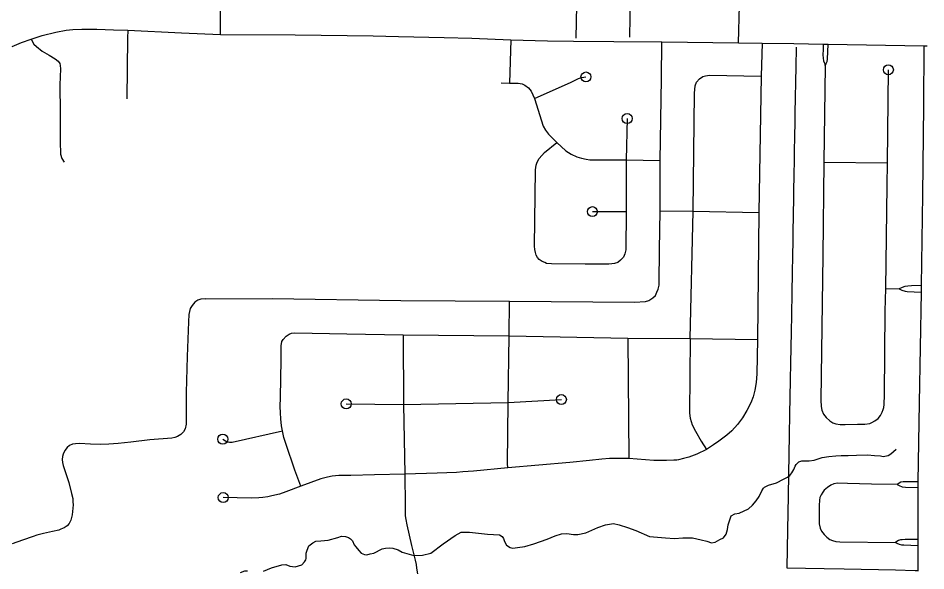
# Model space of a CAD drawing. Extents: x 670147 to 673275, y 705573 to 707613.
# Drawn here: x 671314.4 to 671405.1, y 706470.8 to 706526 of the extents above; entities that cross this region are included whole.
import ezdxf

# ---------------------------------------------------------------- set-up
doc = ezdxf.new("R2010")
doc.units = 0
for name, color, linetype in [('33', 7, 'Continuous'), ('34', 7, 'Continuous'), ('35', 7, 'Continuous'), ('6', 7, 'Continuous')]:
    doc.layers.add(name, color=color, linetype=linetype)

msp = doc.modelspace()

# ---------------------------------------------------------------- linework, layer by layer
at = {"layer": '33'}
for points in [[(671386.382, 706523.557), (671386.464, 706527.298), (671386.625, 706533.324), (671386.663, 706535.569), (671386.63, 706536.41), (671386.508, 706536.962), (671386.265, 706537.449), (671385.988, 706537.747), (671385.634, 706538.193)], [(671334.631, 706524.394), (671334.651, 706528.136), (671334.715, 706532.056), (671334.759, 706532.564), (671334.914, 706533.036)], [(671313.827, 706523.2), (671314.753, 706523.587), (671315.726, 706523.941), (671316.831, 706524.294), (671318.184, 706524.626), (671319.234, 706524.836), (671319.876, 706524.901), (671320.793, 706524.936), (671322.285, 706524.925), (671323.954, 706524.858), (671325.364, 706524.832), (671330.733, 706524.571), (671334.631, 706524.394), (671342.084, 706524.372), (671349.877, 706524.261), (671352.402, 706524.195), (671356.966, 706524.094), (671359.749, 706524.029), (671363.647, 706523.874), (671367.279, 706523.764), (671369.876, 706523.719), (671373.911, 706523.686), (671378.703, 706523.664), (671386.382, 706523.557), (671388.74, 706523.53), (671391.894, 706523.51), (671394.808, 706523.444), (671395.314, 706523.426), (671404.887, 706523.258), (671405.202, 706523.26)], [(671325.364, 706524.832), (671325.346, 706524.043), (671325.265, 706517.973)], [(671333.186, 706498.008), (671339.817, 706498.019), (671352.642, 706497.839), (671363.494, 706497.775), (671375.993, 706497.648), (671377.072, 706497.712), (671377.421, 706497.839), (671377.812, 706498.082), (671378.077, 706498.315), (671378.214, 706498.643), (671378.352, 706498.971), (671378.436, 706499.373), (671378.458, 706499.605), (671378.489, 706502.885), (671378.532, 706506.778), (671378.556, 706511.825), (671378.69, 706519.957), (671378.703, 706523.664)], [(671388.74, 706523.53), (671388.631, 706520.246), (671388.412, 706506.602), (671388.266, 706493.924), (671388.205, 706490.49), (671388.132, 706489.639), (671388.011, 706488.885), (671387.829, 706488.204), (671387.61, 706487.608), (671387.209, 706486.854), (671386.771, 706486.112), (671386.285, 706485.444), (671385.689, 706484.823), (671385.19, 706484.386), (671384.388, 706483.778), (671383.882, 706483.402), (671383.177, 706482.928), (671382.193, 706482.47), (671381.415, 706482.178), (671380.88, 706482.033), (671380.369, 706481.911), (671380.211, 706481.887), (671379.895, 706481.862), (671379.165, 706481.838), (671377.913, 706481.85), (671375.408, 706482.046), (671374.564, 706482.045), (671373.47, 706482.033), (671372.716, 706481.96), (671371.476, 706481.838), (671369.519, 706481.656), (671363.343, 706481.108), (671359.908, 706480.78), (671358.851, 706480.695), (671358.206, 706480.658), (671356.285, 706480.585), (671353.052, 706480.464)], [(671363.647, 706523.874), (671363.512, 706519.539)], [(671394.808, 706523.444), (671394.808, 706522.892), (671394.79, 706522.358), (671394.818, 706522.021), (671394.874, 706521.778), (671394.949, 706521.525), (671395.033, 706521.263), (671395.117, 706521.487), (671395.211, 706521.703), (671395.267, 706521.946), (671395.314, 706523.426)], [(671404.887, 706523.258), (671404.846, 706517.277), (671404.734, 706508.389), (671404.6, 706499.313), (671404.6, 706498.667), (671404.428, 706487.599), (671404.285, 706479.707), (671404.295, 706479.145), (671404.272, 706473.946), (671404.282, 706473.364), (671404.295, 706470.778)], [(671395.033, 706521.263), (671394.896, 706511.649), (671394.801, 706502.312), (671394.686, 706495.162), (671394.589, 706487.861), (671394.615, 706487.233), (671394.695, 706486.861), (671394.854, 706486.472), (671395.128, 706486.126), (671395.474, 706485.817), (671395.777, 706485.621), (671396.096, 706485.506), (671396.507, 706485.451), (671397.038, 706485.442), (671398.242, 706485.456), (671398.992, 706485.473)], [(671398.992, 706485.473), (671399.478, 706485.535), (671399.682, 706485.624), (671399.983, 706485.801), (671400.31, 706486.031), (671400.558, 706486.349), (671400.726, 706486.677), (671400.823, 706486.934), (671400.885, 706487.137), (671400.911, 706487.447), (671400.938, 706488.403), (671401, 706496.754), (671401.071, 706499.03), (671401.212, 706509.316), (671401.239, 706511.578), (671401.336, 706520.87)], [(671365.981, 706518.008), (671369.642, 706519.644), (671370.395, 706519.985), (671370.736, 706520.106), (671371.137, 706520.155)], [(671381.539, 706494.032), (671381.842, 706506.747), (671381.988, 706518.543), (671382.041, 706519.269), (671382.165, 706519.623), (671382.46, 706519.977), (671382.796, 706520.207), (671383.062, 706520.277), (671383.487, 706520.331), (671388.631, 706520.246)], [(671362.675, 706519.552), (671363.512, 706519.539), (671364.352, 706519.528), (671364.778, 706519.467), (671365.045, 706519.345), (671365.41, 706519.078), (671365.677, 706518.749), (671365.981, 706518.008), (671366.869, 706515.242), (671367.087, 706514.829), (671367.391, 706514.452), (671368.218, 706513.612), (671369.118, 706512.773), (671369.665, 706512.433), (671370.212, 706512.19), (671370.674, 706512.044), (671371.148, 706511.934), (671371.537, 706511.886), (671372.157, 706511.861), (671375.165, 706511.861), (671378.556, 706511.825)], [(671375.246, 706515.997), (671375.165, 706511.861), (671375.144, 706506.711), (671375.1, 706502.874), (671375.015, 706502.485), (671374.869, 706502.144), (671374.577, 706501.84), (671374.31, 706501.634), (671373.982, 706501.524), (671373.726, 706501.476), (671373.423, 706501.451), (671371.052, 706501.463), (671367.68, 706501.5), (671367.193, 706501.536), (671367.011, 706501.609), (671366.756, 706501.731), (671366.476, 706501.926), (671366.306, 706502.108), (671366.172, 706502.351), (671366.087, 706502.619), (671366.014, 706502.935), (671366.002, 706503.251), (671366.087, 706510.882), (671366.148, 706511.332), (671366.251, 706511.657), (671366.457, 706512.01), (671366.987, 706512.597), (671368.218, 706513.612)], [(671394.896, 706511.649), (671401.239, 706511.578)], [(671371.776, 706506.699), (671375.144, 706506.711)], [(671378.532, 706506.778), (671381.842, 706506.747), (671388.412, 706506.602)], [(671401.071, 706499.03), (671402.407, 706498.995)], [(671404.6, 706499.313), (671403.645, 706499.287), (671403.265, 706499.26), (671402.982, 706499.225), (671402.725, 706499.136), (671402.407, 706498.995), (671402.69, 706498.844), (671403.008, 706498.756), (671403.229, 706498.729), (671404.6, 706498.667)], [(671363.343, 706481.108), (671363.314, 706481.53), (671363.376, 706487.628), (671363.477, 706494.312), (671363.494, 706497.775)], [(671342.662, 706479.284), (671342.06, 706480.876), (671341.172, 706483.539), (671340.954, 706484.135), (671340.82, 706484.804), (671340.735, 706485.303), (671340.65, 706486), (671340.613, 706486.62), (671340.601, 706487.24), (671340.613, 706488.14), (671340.686, 706491.91), (671340.686, 706493.29), (671340.759, 706493.716), (671340.905, 706493.935), (671341.185, 706494.263), (671341.488, 706494.47), (671341.732, 706494.555), (671342.048, 706494.591), (671347.263, 706494.494), (671352.884, 706494.397), (671363.477, 706494.312), (671375.308, 706494.069), (671381.539, 706494.032), (671388.266, 706493.924)], [(671352.884, 706494.397), (671352.928, 706487.433), (671353.052, 706480.464), (671353.066, 706477.339), (671353.09, 706476.329), (671353.139, 706475.94), (671353.248, 706475.429), (671353.722, 706473.362), (671354.063, 706471.89), (671354.172, 706471.453), (671354.221, 706471.1), (671354.306, 706470.51)], [(671375.308, 706494.069), (671375.408, 706482.046)], [(671381.539, 706494.032), (671381.459, 706486.577), (671381.547, 706486.064), (671381.742, 706485.409), (671382.06, 706484.772), (671382.644, 706483.781), (671383.177, 706482.928)], [(671347.196, 706487.494), (671352.928, 706487.433), (671363.376, 706487.628), (671368.676, 706487.932)], [(671334.863, 706483.977), (671335.118, 706483.795), (671335.313, 706483.71), (671335.544, 706483.673), (671335.799, 706483.685), (671340.82, 706484.804)], [(671353.052, 706480.464), (671350.013, 706480.403), (671347.642, 706480.354), (671346.463, 706480.33), (671345.795, 706480.269), (671345.336, 706480.184), (671344.668, 706480.014), (671342.662, 706479.284), (671341.154, 706478.7), (671340.534, 706478.469), (671339.762, 706478.299), (671339.355, 706478.226), (671338.875, 706478.153), (671338.461, 706478.117), (671337.708, 706478.08), (671334.912, 706478.141)], [(671402.214, 706479.462), (671399.663, 706479.492), (671397.24, 706479.543), (671396.271, 706479.564), (671395.903, 706479.502), (671395.597, 706479.37), (671395.261, 706479.145), (671394.934, 706478.88), (671394.781, 706478.676), (671394.628, 706478.4), (671394.505, 706478.135), (671394.454, 706477.869), (671394.414, 706477.359), (671394.424, 706475.532), (671394.526, 706475.083), (671394.659, 706474.776), (671394.914, 706474.45), (671395.199, 706474.184), (671395.475, 706473.95), (671395.771, 706473.837), (671396.093, 706473.756), (671396.485, 706473.705), (671402.042, 706473.664)], [(671404.285, 706479.707), (671403.673, 706479.717), (671402.999, 706479.727), (671402.826, 706479.707), (671402.571, 706479.666), (671402.214, 706479.462), (671402.407, 706479.349), (671402.714, 706479.227), (671403.05, 706479.166), (671404.295, 706479.145)], [(671404.272, 706473.946), (671403.461, 706473.961), (671403.027, 706473.946), (671402.726, 706473.931), (671402.537, 706473.905), (671402.343, 706473.839), (671402.195, 706473.757), (671402.042, 706473.664), (671402.17, 706473.584), (671402.43, 706473.477), (671402.649, 706473.426), (671402.879, 706473.405), (671404.282, 706473.364)]]:
    msp.add_lwpolyline(points, dxfattribs=at)
for centre in [(671401.336, 706520.87), (671371.137, 706520.155), (671375.246, 706515.997), (671371.776, 706506.699), (671368.676, 706487.932), (671347.196, 706487.494), (671334.863, 706483.977), (671334.912, 706478.141)]:
    msp.add_circle(centre, 0.5, dxfattribs=at)
at = {"layer": '34'}
for points in [[(671315.726, 706523.941), (671315.989, 706523.436), (671316.275, 706523.187), (671316.822, 706522.727), (671317.531, 706522.329), (671318.128, 706521.969), (671318.426, 706521.72), (671318.575, 706521.496), (671318.613, 706521.284), (671318.662, 706520.961), (671318.575, 706519.381), (671318.588, 706518.337), (671318.613, 706517.652), (671318.613, 706513.719), (671318.65, 706512.438), (671318.774, 706512.003), (671319.011, 706511.655)], [(671333.186, 706498.008), (671332.666, 706497.949), (671332.36, 706497.851), (671332.066, 706497.643), (671331.809, 706497.337), (671331.613, 706497.031), (671331.528, 706496.737), (671331.466, 706496.431), (671331.43, 706495.696), (671331.295, 706492.22), (671331.197, 706488.643), (671331.209, 706485.46), (671331.112, 706484.995), (671330.928, 706484.701), (671330.671, 706484.444), (671330.353, 706484.224), (671330.071, 706484.138), (671329.765, 706484.089), (671327.563, 706483.906), (671325.672, 706483.685), (671324.412, 706483.551), (671323.47, 706483.465), (671322.601, 706483.453), (671321.659, 706483.49), (671320.557, 706483.526), (671320.153, 706483.514), (671319.86, 706483.477), (671319.566, 706483.343), (671319.334, 706483.147), (671319.103, 706482.847), (671318.92, 706482.48), (671318.846, 706482.235), (671318.822, 706481.929), (671318.859, 706481.647), (671318.92, 706481.341), (671319.483, 706479.64), (671319.74, 706478.538), (671319.874, 706478.061), (671319.899, 706477.707), (671319.923, 706477.413), (671319.887, 706477.095), (671319.813, 706476.429), (671319.691, 706475.89), (671319.507, 706475.547), (671319.311, 706475.327), (671319.03, 706475.119), (671318.7, 706474.972), (671318.479, 706474.886), (671317.868, 706474.752), (671316.974, 706474.568), (671316.289, 706474.384), (671315.91, 706474.25), (671314.876, 706473.895), (671313.835, 706473.528)]]:
    msp.add_lwpolyline(points, dxfattribs=at)
at = {"layer": '35'}
for points in [[(671390.164, 706479.626), (671390.862, 706479.978), (671391.251, 706480.18), (671391.5, 706480.351), (671391.686, 706480.6), (671391.811, 706480.787), (671391.904, 706480.958), (671392.044, 706481.27), (671392.122, 706481.441), (671392.231, 706481.55), (671392.402, 706481.721), (671392.698, 706481.814), (671392.993, 706481.799), (671393.429, 706481.799), (671393.942, 706481.861), (671394.72, 706482.141), (671395.374, 706482.235), (671396.105, 706482.297), (671396.619, 706482.328), (671397.334, 706482.359), (671398.159, 706482.39), (671399.248, 706482.406), (671399.948, 706482.359), (671400.54, 706482.297), (671400.82, 706482.25), (671401.302, 706482.359), (671401.567, 706482.515), (671402.124, 706482.982)], [(671353.953, 706472.365), (671354.794, 706472.376), (671355.637, 706472.592), (671356.857, 706473.525), (671358.059, 706474.368), (671358.669, 706474.691), (671359.512, 706474.673), (671361.288, 706474.494), (671362.49, 706474.404), (671362.777, 706474.26), (671362.885, 706474.063), (671362.992, 706473.74), (671363.208, 706473.399), (671363.548, 706473.166), (671363.818, 706473.076), (671364.284, 706473.148), (671365.037, 706473.256), (671365.94, 706473.525), (671367.249, 706473.991), (671368.074, 706474.314), (671368.702, 706474.53), (671369.222, 706474.548), (671369.904, 706474.44), (671370.335, 706474.44), (671371.106, 706474.619), (671372.326, 706475.158), (671373.097, 706475.427), (671373.869, 706475.552), (671374.443, 706475.427), (671375.268, 706475.158), (671376.129, 706474.835), (671377.474, 706474.242), (671379.071, 706474.135), (671379.993, 706474.045), (671380.818, 706474.117), (671381.769, 706474.117), (671382.648, 706473.919), (671383.222, 706473.776), (671383.67, 706473.632), (671384.047, 706473.686), (671384.513, 706473.937), (671384.854, 706474.117), (671385.141, 706474.476), (671385.267, 706474.96), (671385.339, 706475.409), (671385.536, 706476.019), (671385.626, 706476.306), (671386.002, 706476.521), (671386.433, 706476.593), (671387.366, 706477.024), (671387.778, 706477.365), (671388.119, 706477.831), (671388.442, 706478.262), (671388.693, 706478.8), (671388.873, 706479.088), (671388.98, 706479.195), (671389.357, 706479.375), (671390.164, 706479.626)], [(671338.944, 706470.78), (671339.724, 706471.125), (671340.758, 706471.415), (671341.157, 706471.451), (671341.574, 706471.288), (671342.083, 706471.234), (671342.427, 706471.324), (671342.754, 706471.433), (671343.026, 706471.706), (671343.153, 706471.905), (671343.189, 706472.05), (671343.207, 706472.25), (671343.207, 706472.577), (671343.28, 706472.903), (671343.461, 706473.303), (671343.861, 706473.611), (671344.169, 706473.793), (671344.659, 706473.829), (671345.403, 706473.902), (671346.346, 706474.138), (671346.727, 706474.301), (671347.127, 706474.247), (671347.417, 706474.138), (671347.617, 706474.011), (671347.816, 706473.811), (671347.998, 706473.43), (671348.161, 706473.23), (671348.451, 706472.849), (671348.687, 706472.577), (671349.014, 706472.45), (671349.25, 706472.432), (671349.576, 706472.504), (671349.939, 706472.577), (671350.776, 706473.022), (671351.099, 706473.076), (671351.494, 706473.112), (671351.838, 706473.099), (671352.365, 706472.905), (671352.786, 706472.703), (671353.953, 706472.365)], [(671336.639, 706470.671), (671337.057, 706470.834), (671337.329, 706470.816)]]:
    msp.add_lwpolyline(points, dxfattribs=at)
at = {"layer": '6'}
for points in [[(671370.163, 706524.013), (671370.281, 706530.614), (671375.587, 706530.528), (671375.586, 706530.447), (671375.561, 706529.065), (671375.536, 706527.629), (671375.477, 706524.303), (671375.474, 706524.118)], [(671392.116, 706523.137), (671392.115, 706523.059), (671392.083, 706521.185), (671392.081, 706521.068), (671392.059, 706519.78), (671392.052, 706519.38), (671392.034, 706518.379), (671392.022, 706517.675), (671392.01, 706516.978), (671391.993, 706515.949), (671391.986, 706515.579), (671391.964, 706514.261), (671391.962, 706514.18), (671391.938, 706512.778), (671391.934, 706512.563), (671391.914, 706511.382), (671391.905, 706510.858), (671391.89, 706509.979), (671391.876, 706509.152), (671391.866, 706508.578), (671391.846, 706507.455), (671391.839, 706506.999), (671391.817, 706505.764), (671391.808, 706505.238), (671391.788, 706504.058), (671391.782, 706503.733), (671391.759, 706502.364), (671391.757, 706502.238), (671391.73, 706500.667), (671391.728, 706500.558), (671391.695, 706498.672), (671391.689, 706498.318), (671391.66, 706496.672), (671391.65, 706496.088), (671391.63, 706494.978), (671391.623, 706494.567), (671391.599, 706493.273), (671391.596, 706493.082), (671391.569, 706491.586), (671391.538, 706489.877), (671391.508, 706488.176), (671391.477, 706486.482), (671391.44, 706484.406), (671391.369, 706480.464), (671391.33, 706478.308), (671391.3, 706476.622), (671391.269, 706474.907), (671391.201, 706471.127), (671394.917, 706471.057), (671396.936, 706471.015), (671398.636, 706470.98), (671400.348, 706470.944), (671402.036, 706470.91), (671404.027, 706470.868), (671404.252, 706470.864)]]:
    msp.add_lwpolyline(points, dxfattribs=at)

doc.saveas('drawing.dxf')
